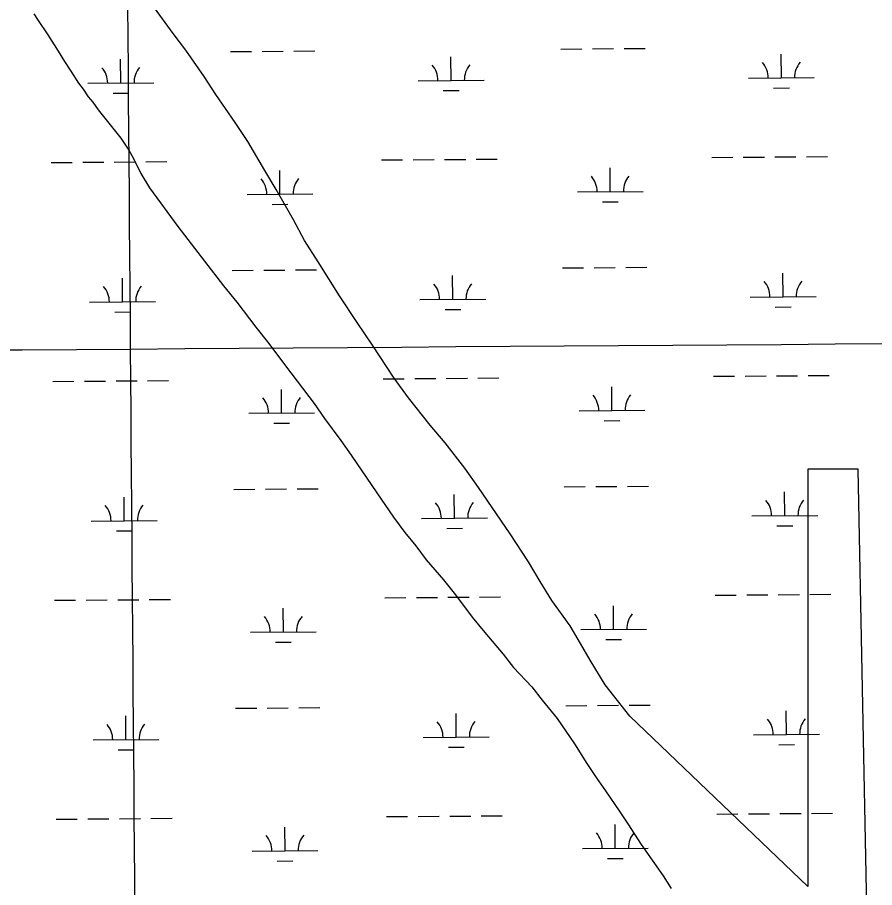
# Model space of a CAD drawing. Extents: x 3540316 to 3578335, y 553172 to 578787.
# Drawn here: x 3565347 to 3566649, y 570036 to 571359 of the extents above; entities that cross this region are included whole.
import ezdxf

# ---------------------------------------------------------------- set-up
doc = ezdxf.new("R2010")
doc.units = 0
for name, color, linetype in [('V-GRID-MAJR', 7, 'Continuous'), ('V-SITE-VEGE', 7, 'Continuous'), ('V-WETL-SWMP', 7, 'Continuous')]:
    doc.layers.add(name, color=color, linetype=linetype)

msp = doc.modelspace()

# ---------------------------------------------------------------- linework, layer by layer
at = {"layer": 'V-GRID-MAJR'}
for points in [[(3565613.881, 558735.9), (3565566.3000000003, 564793.708), (3565518.696, 570854.601), (3565471.092, 576915.511), (3565471.068, 576918.577)], [(3544431.278, 570695.107), (3549703.1410000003, 570733.831), (3554974.9990000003, 570773.3200000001), (3560246.85, 570813.577), (3565518.696, 570854.601), (3570790.536, 570896.3910000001), (3576062.369, 570938.948), (3576062.37, 570938.948)]]:
    msp.add_spline(points, degree=3, dxfattribs=at)
at = {"layer": 'V-SITE-VEGE'}
for p, q in [((3565583.58, 571334.331), (3565555.179, 571373.245)), ((3565371.825, 571364.091), (3565377.41, 571355.432)), ((3565377.41, 571355.432), (3565393.0300000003, 571332.1730000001)), ((3565393.0300000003, 571332.1730000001), (3565408.673, 571307.275)), ((3565602.508, 571308.932), (3565583.58, 571334.331)), ((3565408.673, 571307.275), (3565418.18, 571291.573)), ((3565630.379, 571268.9200000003), (3565602.508, 571308.932)), ((3565418.18, 571291.573), (3565427.67, 571276.9670000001)), ((3565427.67, 571276.9670000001), (3565439.399, 571258.5640000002)), ((3565648.2460000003, 571241.326), (3565630.379, 571268.9200000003)), ((3565439.399, 571258.5640000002), (3565446.631, 571249.38)), ((3565446.631, 571249.38), (3565454.436, 571238.026)), ((3565454.436, 571238.026), (3565461.1040000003, 571229.931)), ((3565677.795, 571198.604), (3565648.2460000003, 571241.326)), ((3565461.1040000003, 571229.931), (3565469.464, 571218.036)), ((3565469.464, 571218.036), (3565503.934, 571174.837)), ((3565696.769, 571169.932), (3565677.795, 571198.604)), ((3565503.934, 571174.837), (3565516.201, 571156.991)), ((3565722.5130000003, 571126.064), (3565696.769, 571169.932)), ((3565516.201, 571156.991), (3565522.376, 571145.0650000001)), ((3565522.376, 571145.0650000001), (3565534.185, 571121.206)), ((3565534.185, 571121.206), (3565547.597, 571099.555)), ((3565739.855, 571096.823), (3565722.5130000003, 571126.064)), ((3565547.597, 571099.555), (3565590.482, 571040.64)), ((3565766.174, 571050.78), (3565739.855, 571096.823)), ((3565783.002, 571019.3470000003), (3565766.174, 571050.78)), ((3565590.482, 571040.64), (3565631.092, 570988.246)), ((3565803.669, 570986.8760000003), (3565783.002, 571019.3470000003)), ((3565631.092, 570988.246), (3565660.022, 570950.432)), ((3565836.072, 570935.4590000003), (3565803.669, 570986.8760000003)), ((3565660.022, 570950.432), (3565680.0330000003, 570925.598)), ((3565862.86, 570894.882), (3565836.072, 570935.4590000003)), ((3565680.0330000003, 570925.598), (3565708.967, 570887.781)), ((3565886.287, 570860.267), (3565862.86, 570894.882)), ((3565708.967, 570887.781), (3565728.978, 570862.947)), ((3565728.978, 570862.947), (3565754.035, 570828.899)), ((3565919.213, 570810.4940000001), (3565886.287, 570860.267)), ((3565754.035, 570828.899), (3565797.443, 570771.631)), ((3565940.938, 570780.2220000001), (3565919.213, 570810.4940000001)), ((3565973.747, 570738.642), (3565940.938, 570780.2220000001)), ((3565797.443, 570771.631), (3565813.602, 570748.9270000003)), ((3565813.602, 570748.9270000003), (3565838.106, 570715.4180000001)), ((3565996.5130000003, 570712.2060000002), (3565973.747, 570738.642)), ((3565838.106, 570715.4180000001), (3565853.71, 570693.25)), ((3566026.5530000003, 570673.3150000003), (3565996.5130000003, 570712.2060000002)), ((3565853.71, 570693.25), (3565892.7490000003, 570635.92)), ((3566047.174, 570644.121), (3566026.5530000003, 570673.3150000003)), ((3566624.239, 570671.9450000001), (3566547.869, 570671.9450000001)), ((3566547.869, 570671.9450000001), (3566547.869, 570037.636)), ((3566639.5130000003, 569907.719), (3566624.239, 570671.9450000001)), ((3566095.681, 570573.8190000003), (3566047.174, 570644.121)), ((3565892.7490000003, 570635.92), (3565918.392, 570599.151)), ((3565918.392, 570599.151), (3565935.646, 570575.9120000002)), ((3565935.646, 570575.9120000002), (3565952.323, 570555.399)), ((3566123.591, 570531.073), (3566095.681, 570573.8190000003)), ((3565952.323, 570555.399), (3565967.912, 570534.3250000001)), ((3565967.912, 570534.3250000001), (3565994.014, 570503.5700000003)), ((3566140.9420000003, 570501.287), (3566123.591, 570531.073)), ((3565994.014, 570503.5700000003), (3566012.358, 570480.895)), ((3566158.827, 570472.599), (3566140.9420000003, 570501.287)), ((3566012.358, 570480.895), (3566037.96, 570446.855)), ((3566186.68, 570433.676), (3566158.827, 570472.599)), ((3566037.96, 570446.855), (3566056.857, 570423.6410000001)), ((3566202.347, 570407.14), (3566186.68, 570433.676)), ((3566056.857, 570423.6410000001), (3566084.628, 570390.726)), ((3566216.906, 570381.682), (3566202.347, 570407.14)), ((3566084.628, 570390.726), (3566100.748, 570370.7490000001)), ((3566239.825, 570344.328), (3566216.906, 570381.682)), ((3566100.748, 570370.7490000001), (3566128.471, 570341.109)), ((3566128.471, 570341.109), (3566144.046, 570321.1240000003)), ((3566277.089, 570296.802), (3566239.825, 570344.3279999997)), ((3566144.046, 570321.1240000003), (3566166.8340000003, 570293.052)), ((3566547.869, 570037.636), (3566277.089, 570296.802)), ((3566166.8340000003, 570293.052), (3566180.216, 570273.584)), ((3566180.216, 570273.584), (3566193.045, 570254.652)), ((3566193.045, 570254.652), (3566212.034, 570224.889)), ((3566212.034, 570224.889), (3566225.9930000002, 570203.2440000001)), ((3566225.9930000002, 570203.2440000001), (3566240.4760000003, 570183.245)), ((3566240.4760000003, 570183.245), (3566261.108, 570152.957)), ((3566261.108, 570152.957), (3566274.502, 570132.942)), ((3566274.502, 570132.942), (3566294.605, 570101.554)), ((3566294.605, 570101.554), (3566328.045, 570053.975)), ((3566328.045, 570053.975), (3566340.3370000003, 570034.49))]:
    msp.add_line(p, q, dxfattribs=at)
at = {"layer": 'V-WETL-SWMP'}
for p, q in [((3565670.5996598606, 571306.597067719), (3565702.5987090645, 571306.8437440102)), ((3565718.5982336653, 571306.967082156), (3565750.5972828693, 571307.2137584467)), ((3565766.596807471, 571307.3370965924), (3565798.5958566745, 571307.5837728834)), ((3566172.492746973, 571310.4660928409), (3566204.4917961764, 571310.7127691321)), ((3566220.491320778, 571310.8361072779), (3566252.490369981, 571311.0827835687)), ((3566268.489894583, 571311.2061217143), (3566300.488943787, 571311.4527980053)), ((3566507.6847091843, 571266.6186669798), (3566507.407198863, 571302.6175936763)), ((3565503.8985349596, 571258.8806167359), (3565503.621024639, 571294.8795434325)), ((3566005.7916220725, 571262.7496418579), (3566005.5141117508, 571298.7485685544)), ((3565955.7931076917, 571262.3642101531), (3566055.7901364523, 571263.1350735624)), ((3566457.6861948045, 571266.233235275), (3566557.683223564, 571267.0040986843)), ((3565453.9000205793, 571258.4951850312), (3565553.8970493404, 571259.2660484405)), ((3566495.8040174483, 571251.0956234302), (3566519.803304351, 571251.2806306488)), ((3565492.017843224, 571243.3575731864), (3565516.0171301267, 571243.542580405)), ((3565993.910930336, 571247.2265983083), (3566017.9102172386, 571247.4116055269)), ((3565947.8749521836, 571142.2286147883), (3565979.8740013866, 571142.4752910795)), ((3565995.873525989, 571142.598629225), (3566027.8725751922, 571142.8453055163)), ((3566043.8720997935, 571142.9686436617), (3566075.8711489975, 571143.2153199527)), ((3566401.7694654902, 571145.7276254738), (3566433.768514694, 571145.974301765)), ((3566449.768039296, 571146.0976399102), (3566481.767088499, 571146.3443162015)), ((3566497.766613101, 571146.467654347), (3566529.765662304, 571146.7143306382)), ((3566545.765186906, 571146.8376687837), (3566577.7642361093, 571147.0843450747)), ((3565397.9832912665, 571137.9895752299), (3565429.9823404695, 571138.2362515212)), ((3565445.981865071, 571138.3595896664), (3565477.9809142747, 571138.6062659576)), ((3565493.9804388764, 571138.7296041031), (3565525.97948808, 571138.9762803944)), ((3565541.9790126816, 571139.0996185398), (3565573.978061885, 571139.3462948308)), ((3565899.8763783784, 571141.8586003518), (3565931.875427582, 571142.1052766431)), ((3566247.573209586, 571093.795445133), (3566247.295699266, 571129.7943718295)), ((3565745.6801224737, 571089.9264200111), (3565745.402612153, 571125.9253467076)), ((3565695.681608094, 571089.5409883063), (3565795.6786368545, 571090.311851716)), ((3566197.574695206, 571093.4100134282), (3566297.571723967, 571094.1808768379)), ((3566235.692517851, 571078.2724015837), (3566259.6918047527, 571078.457408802)), ((3565733.7994307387, 571074.4033764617), (3565757.798717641, 571074.5883836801)), ((3565673.1641250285, 570973.9319860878), (3565705.1631742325, 570974.178662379)), ((3565721.1626988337, 570974.3020005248), (3565753.161748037, 570974.5486768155)), ((3565769.161272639, 570974.6720149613), (3565801.1603218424, 570974.9186912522)), ((3566175.0572121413, 570977.8010112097), (3566207.0562613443, 570978.047687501)), ((3566223.055785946, 570978.1710256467), (3566255.0548351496, 570978.4177019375)), ((3566271.054359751, 570978.5410400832), (3566303.0534089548, 570978.7877163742)), ((3565506.463000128, 570926.2155351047), (3565506.185489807, 570962.2144618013)), ((3566008.3560872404, 570930.0845602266), (3566008.0785769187, 570966.0834869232)), ((3566510.2491743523, 570933.9535853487), (3566509.971664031, 570969.9525120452)), ((3566460.2506599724, 570933.5681536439), (3566560.247688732, 570934.3390170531)), ((3565456.4644857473, 570925.8301034), (3565556.4615145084, 570926.6009668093)), ((3565958.3575728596, 570929.699128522), (3566058.35460162, 570930.4699919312)), ((3566498.3684826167, 570918.430541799), (3566522.367769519, 570918.6155490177)), ((3565494.582308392, 570910.6924915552), (3565518.5815952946, 570910.8774987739)), ((3565996.475395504, 570914.5615166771), (3566020.4746824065, 570914.7465238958)), ((3566404.3339306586, 570813.0625438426), (3566436.332979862, 570813.3092201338)), ((3566452.332504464, 570813.432558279), (3566484.3315536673, 570813.6792345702)), ((3566500.331078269, 570813.8025727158), (3566532.330127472, 570814.049249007)), ((3566548.329652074, 570814.1725871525), (3566580.3287012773, 570814.4192634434)), ((3565400.5477564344, 570805.3244935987), (3565432.5468056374, 570805.5711698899)), ((3565448.546330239, 570805.6945080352), (3565480.5453794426, 570805.9411843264)), ((3565496.5449040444, 570806.0645224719), (3565528.5439532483, 570806.3111987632)), ((3565544.5434778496, 570806.4345369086), (3565576.542527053, 570806.6812131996)), ((3565902.4408435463, 570809.1935187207), (3565934.43989275, 570809.4401950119)), ((3565950.439417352, 570809.5635331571), (3565982.4384665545, 570809.8102094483)), ((3565998.4379911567, 570809.9335475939), (3566030.43704036, 570810.1802238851)), ((3566046.4365649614, 570810.3035620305), (3566078.4356141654, 570810.5502383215)), ((3565748.2445876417, 570757.2613383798), (3565747.967077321, 570793.2602650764)), ((3566250.137674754, 570761.1303635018), (3566249.8601644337, 570797.1292901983)), ((3566200.1391603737, 570760.744931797), (3566300.136189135, 570761.5157952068)), ((3565698.246073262, 570756.8759066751), (3565798.243102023, 570757.6467700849)), ((3566238.256983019, 570745.6073199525), (3566262.256269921, 570745.7923271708)), ((3565736.3638959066, 570741.7382948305), (3565760.3631828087, 570741.9233020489)), ((3565675.7285901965, 570641.2669044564), (3565707.7276394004, 570641.5135807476)), ((3565723.7271640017, 570641.6369188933), (3565755.7262132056, 570641.8835951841)), ((3565771.725737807, 570642.0069333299), (3565803.7247870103, 570642.2536096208)), ((3566177.6216773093, 570645.1359295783), (3566209.6207265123, 570645.3826058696)), ((3566225.620251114, 570645.5059440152), (3566257.6193003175, 570645.752620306)), ((3566273.6188249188, 570645.8759584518), (3566305.6178741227, 570646.1226347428)), ((3565509.027465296, 570593.5504534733), (3565508.7499549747, 570629.5493801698)), ((3566010.9205524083, 570597.4194785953), (3566010.6430420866, 570633.4184052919)), ((3566512.81363952, 570601.2885037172), (3566512.536129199, 570637.2874304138)), ((3566462.8151251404, 570600.9030720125), (3566562.8121539, 570601.6739354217)), ((3565459.028950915, 570593.1650217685), (3565559.0259796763, 570593.9358851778)), ((3565960.922038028, 570597.0340468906), (3566060.919066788, 570597.8049102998)), ((3565497.14677356, 570578.0274099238), (3565521.1460604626, 570578.2124171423)), ((3565999.039860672, 570581.8964350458), (3566023.0391475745, 570582.0814422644)), ((3566500.9329477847, 570585.7654601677), (3566524.932234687, 570585.9504673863)), ((3566502.895543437, 570481.1374910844), (3566534.89459264, 570481.3841673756)), ((3566550.8941172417, 570481.5075055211), (3566582.893166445, 570481.754181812)), ((3565403.1122216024, 570472.6594119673), (3565435.1112708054, 570472.9060882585)), ((3565451.1107954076, 570473.0294264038), (3565483.1098446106, 570473.276102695)), ((3565499.1093692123, 570473.3994408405), (3565531.108418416, 570473.6461171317)), ((3565547.1079430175, 570473.7694552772), (3565579.106992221, 570474.0161315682)), ((3565905.0053087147, 570476.5284370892), (3565937.0043579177, 570476.7751133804)), ((3565953.00388252, 570476.8984515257), (3565985.002931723, 570477.1451278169)), ((3566001.0024563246, 570477.2684659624), (3566033.001505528, 570477.5151422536)), ((3566049.0010301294, 570477.6384803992), (3566081.0000793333, 570477.8851566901)), ((3566406.8983958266, 570480.3974622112), (3566438.8974450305, 570480.6441385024)), ((3566454.896969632, 570480.7674766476), (3566486.8960188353, 570481.0141529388)), ((3565750.8090528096, 570424.5962567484), (3565750.5315424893, 570460.595183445)), ((3566252.7021399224, 570428.4652818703), (3566252.4246296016, 570464.4642085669)), ((3566202.7036255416, 570428.0798501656), (3566302.7006543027, 570428.8507135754)), ((3565700.8105384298, 570424.2108250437), (3565800.807567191, 570424.9816884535)), ((3565738.9283610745, 570409.0732131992), (3565762.927647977, 570409.2582204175)), ((3566240.821448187, 570412.9422383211), (3566264.820735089, 570413.1272455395)), ((3565774.290202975, 570309.3418516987), (3565806.2892521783, 570309.5885279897)), ((3566180.186142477, 570312.4708479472), (3566212.1851916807, 570312.7175242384)), ((3566228.184716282, 570312.8408623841), (3566260.1837654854, 570313.0875386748)), ((3566276.1832900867, 570313.2108768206), (3566308.1823392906, 570313.4575531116)), ((3565511.591930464, 570260.8853718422), (3565511.3144201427, 570296.8842985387)), ((3565678.293055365, 570308.6018228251), (3565710.2921045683, 570308.8484991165)), ((3565726.2916291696, 570308.9718372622), (3565758.2906783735, 570309.2185135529)), ((3566013.4850175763, 570264.7543969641), (3566013.2075072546, 570300.7533236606)), ((3566515.378104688, 570268.623422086), (3566515.100594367, 570304.6223487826)), ((3565461.5934160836, 570260.4999401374), (3565561.590444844, 570261.2708035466)), ((3565963.486503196, 570264.3689652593), (3566063.483531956, 570265.1398286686)), ((3566465.3795903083, 570268.2379903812), (3566565.3766190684, 570269.0088537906)), ((3565499.711238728, 570245.3623282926), (3565523.7105256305, 570245.5473355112)), ((3566001.6043258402, 570249.2313534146), (3566025.6036127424, 570249.4163606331)), ((3566503.4974129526, 570253.1003785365), (3566527.4966998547, 570253.2853857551)), ((3565405.6766867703, 570139.9943303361), (3565437.6757359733, 570140.2410066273)), ((3565453.6752605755, 570140.3643447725), (3565485.674309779, 570140.6110210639)), ((3565501.67383438, 570140.7343592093), (3565533.672883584, 570140.9810355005)), ((3565549.6724081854, 570141.1043736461), (3565581.671457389, 570141.3510499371)), ((3565907.5697738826, 570143.863355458), (3565939.5688230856, 570144.1100317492)), ((3565955.568347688, 570144.2333698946), (3565987.567396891, 570144.4800461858)), ((3566003.5669214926, 570144.6033843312), (3566035.565970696, 570144.8500606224)), ((3566051.5654952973, 570144.973398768), (3566083.5645445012, 570145.220075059)), ((3566409.4628609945, 570147.7323805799), (3566441.4619101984, 570147.9790568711)), ((3566457.4614347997, 570148.1023950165), (3566489.460484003, 570148.3490713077)), ((3566505.460008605, 570148.4724094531), (3566537.459057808, 570148.7190857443)), ((3566553.45858241, 570148.8424238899), (3566585.457631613, 570149.0891001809)), ((3565753.373517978, 570091.9311751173), (3565753.0960076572, 570127.9301018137)), ((3566255.2666050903, 570095.8002002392), (3566254.9890947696, 570131.7991269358)), ((3565703.3750035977, 570091.5457434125), (3565803.372032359, 570092.3166068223)), ((3566205.2680907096, 570095.4147685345), (3566305.2651194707, 570096.1856319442)), ((3565741.4928262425, 570076.408131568), (3565765.492113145, 570076.5931387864)), ((3566243.385913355, 570080.2771566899), (3566267.385200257, 570080.4621639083))]:
    msp.add_line(p, q, dxfattribs=at)
for centre, radius, start, end in [((3566452.439754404, 571266.6676084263), 35.24628790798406, 359.6698565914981, 41.21351492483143), ((3566562.922343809, 571267.519303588), 35.24628790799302, 139.6698534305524, 181.21351176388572), ((3565448.6535801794, 571258.9295581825), 35.24628790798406, 359.6698565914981, 41.21351492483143), ((3565559.136169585, 571259.781253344), 35.24628790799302, 139.6698534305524, 181.21351176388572), ((3565950.546667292, 571262.7985833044), 35.24628790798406, 359.6698565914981, 41.21351492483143), ((3566061.029256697, 571263.650278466), 35.24628790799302, 139.6698534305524, 181.21351176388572), ((3566192.328254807, 571093.8443865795), 35.24628790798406, 359.6698565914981, 41.21351492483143), ((3566302.810844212, 571094.6960817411), 35.24628790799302, 139.6698534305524, 181.21351176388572), ((3565690.435167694, 571089.9753614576), 35.24628790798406, 359.6698565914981, 41.21351492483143), ((3565800.917757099, 571090.8270566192), 35.24628790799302, 139.6698534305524, 181.21351176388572), ((3566565.486808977, 570934.8542219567), 35.24628790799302, 139.6698534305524, 181.21351176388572), ((3565451.2180453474, 570926.2644765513), 35.24628790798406, 359.6698565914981, 41.21351492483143), ((3565561.700634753, 570927.1161717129), 35.24628790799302, 139.6698534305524, 181.21351176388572), ((3565953.1111324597, 570930.1335016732), 35.24628790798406, 359.6698565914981, 41.21351492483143), ((3566063.5937218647, 570930.9851968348), 35.24628790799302, 139.6698534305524, 181.21351176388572), ((3566455.004219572, 570934.0025267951), 35.24628790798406, 359.6698565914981, 41.21351492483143), ((3565692.9996328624, 570757.3102798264), 35.24628790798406, 359.6698565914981, 41.21351492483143), ((3565803.4822222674, 570758.161974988), 35.24628790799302, 139.6698534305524, 181.21351176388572), ((3566194.8927199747, 570761.1793049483), 35.24628790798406, 359.6698565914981, 41.21351492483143), ((3566305.37530938, 570762.03100011), 35.24628790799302, 139.6698534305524, 181.21351176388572), ((3565453.7825105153, 570593.5993949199), 35.24628790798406, 359.6698565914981, 41.21351492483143), ((3565564.265099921, 570594.4510900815), 35.24628790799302, 139.6698534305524, 181.21351176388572), ((3565955.6755976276, 570597.4684200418), 35.24628790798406, 359.6698565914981, 41.21351492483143), ((3566066.1581870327, 570598.3201152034), 35.24628790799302, 139.6698534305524, 181.21351176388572), ((3566457.56868474, 570601.3374451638), 35.24628790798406, 359.6698565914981, 41.21351492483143), ((3566568.051274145, 570602.1891403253), 35.24628790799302, 139.6698534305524, 181.21351176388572), ((3565695.5640980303, 570424.645198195), 35.24628790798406, 359.6698565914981, 41.21351492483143), ((3565806.0466874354, 570425.4968933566), 35.24628790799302, 139.6698534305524, 181.21351176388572), ((3566197.4571851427, 570428.5142233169), 35.24628790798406, 359.6698565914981, 41.21351492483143), ((3566307.9397745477, 570429.3659184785), 35.24628790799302, 139.6698534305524, 181.21351176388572), ((3565456.3469756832, 570260.9343132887), 35.24628790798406, 359.6698565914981, 41.21351492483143), ((3565566.8295650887, 570261.7860084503), 35.24628790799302, 139.6698534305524, 181.21351176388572), ((3565958.2400627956, 570264.8033384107), 35.24628790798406, 359.6698565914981, 41.21351492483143), ((3566068.7226522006, 570265.6550335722), 35.24628790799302, 139.6698534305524, 181.21351176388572), ((3566460.133149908, 570268.6723635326), 35.24628790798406, 359.6698565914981, 41.21351492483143), ((3566570.6157393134, 570269.5240586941), 35.24628790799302, 139.6698534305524, 181.21351176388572), ((3565698.1285631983, 570091.9801165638), 35.24628790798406, 359.6698565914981, 41.21351492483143), ((3565808.6111526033, 570092.8318117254), 35.24628790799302, 139.6698534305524, 181.21351176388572), ((3566200.0216503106, 570095.8491416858), 35.24628790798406, 359.6698565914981, 41.21351492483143), ((3566310.5042397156, 570096.7008368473), 35.24628790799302, 139.6698534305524, 181.21351176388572)]:
    msp.add_arc(centre, radius, start, end, dxfattribs=at)

doc.saveas('drawing.dxf')
